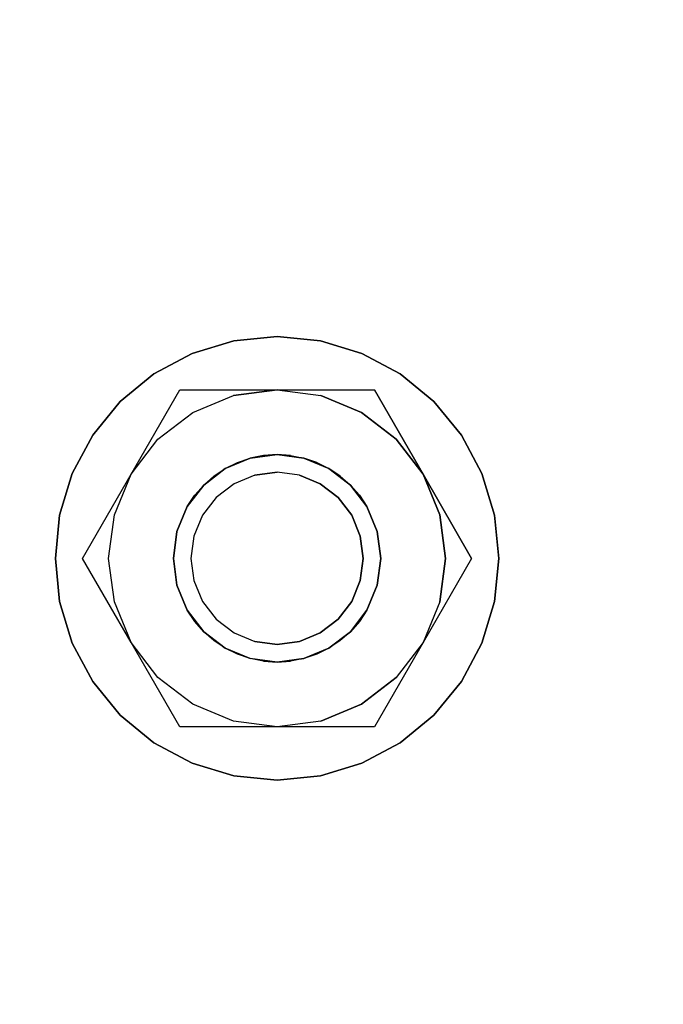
# Model space of a CAD drawing. Extents: x -805 to 3526, y -961 to 1039.
# Tile 381 of 475: x 1260.0311 to 1260.0559, y 39.5226 to 39.5606. Entities that reach past the tile are written whole.
import ezdxf

# ---------------------------------------------------------------- set-up
doc = ezdxf.new("R2010")
doc.units = 0
doc.layers.get('0').update_dxf_attribs({"color": 251})
for name, color, linetype in [('TTK-P-Aufzug', 251, 'Continuous'), ('TTK-P-Bahnsteig', 12, 'Continuous'), ('TTK-P-Verm', 251, 'Continuous')]:
    doc.layers.add(name, color=color, linetype=linetype)
doc.layers.add('TTK-P-Treppe unten', color=12, linetype='Continuous', lineweight=25)
doc.styles.add('AKG DIN 6776', font='AKG_DIN67.TTF')
doc.dimstyles.new('TTK', dxfattribs={"dimtxt": 2.5, "dimasz": 2.5, "dimexe": 3.5, "dimexo": 0.1, "dimgap": 1, "dimtad": 1, "dimzin": 0, "dimtxsty": 'AKG DIN 6776', "dimblk": 'OBLIQUE', "dimcen": -0.09, "dimdle": 3, "dimclrd": 256, "dimclre": 256, "dimclrt": 256, "dimadec": 3, "dimazin": 0, "dimtfac": 1, "dimtofl": 0, "dimtmove": 0, "dimatfit": 3, "dimldrblk": 'OBLIQUE', "dimfxl": 7, "dimfxlon": 1, "dimtolj": 1, "dimtzin": 0, "dimlwd": -1, "dimlwe": -1, "dimarcsym": 0})

# ---------------------------------------------------------------- blocks, each defined once
blk = doc.blocks.new('_OBLIQUE')
at = {"color": 0, "linetype": 'ByBlock'}
blk.add_line((-0.5, -0.5), (0.5, 0.5), dxfattribs=at)
blk = doc.blocks.new('*D645')
at = {"layer": 'DEFPOINTS', "color": 0}
for p in [(1259.798085, 39.345554), (1259.498085, 36.033104), (1259.798085, 36.033104)]:
    blk.add_point(p, dxfattribs=at)
at = {"layer": 'TTK-P-Verm'}
for p, q in [((1259.498085, 38.645554), (1259.498085, 39.695554)), ((1259.798085, 38.645554), (1259.798085, 39.695554)), ((1259.198085, 39.345554), (1260.098085, 39.345554))]:
    blk.add_line(p, q, dxfattribs=at)
at = {"layer": 'TTK-P-Verm', "xscale": 0.25, "yscale": 0.25, "zscale": 0.25, "rotation": 180}
blk.add_blockref('_OBLIQUE', (1259.498085, 39.345554), dxfattribs=at)
at = {"layer": 'TTK-P-Verm', "xscale": 0.25, "yscale": 0.25, "zscale": 0.25}
blk.add_blockref('_OBLIQUE', (1259.798085, 39.345554), dxfattribs=at)
at = {"layer": 'TTK-P-Verm', "insert": (1259.648085, 39.58688), "char_height": 0.25, "attachment_point": 5, "style": 'AKG DIN 6776', "bg_fill": 3, "box_fill_scale": 1.1, "bg_fill_color": 256, "bg_fill_true_color": 13158600, "bg_fill_transparency": 0}
blk.add_mtext('\\A1;30', dxfattribs=at)
blk = doc.blocks.new('*D644')
at = {"layer": 'DEFPOINTS', "color": 0}
for p in [(1262.498085, 39.345554), (1259.798085, 39.284277), (1262.498085, 35.726621)]:
    blk.add_point(p, dxfattribs=at)
at = {"layer": 'TTK-P-Treppe unten'}
for p, q in [((1259.798085, 39.294277), (1259.798085, 39.695554)), ((1262.498085, 38.645554), (1262.498085, 39.695554)), ((1259.498085, 39.345554), (1262.798085, 39.345554))]:
    blk.add_line(p, q, dxfattribs=at)
at = {"layer": 'TTK-P-Treppe unten', "xscale": 0.25, "yscale": 0.25, "zscale": 0.25, "rotation": 180}
blk.add_blockref('_OBLIQUE', (1259.798085, 39.345554), dxfattribs=at)
at = {"layer": 'TTK-P-Treppe unten', "xscale": 0.25, "yscale": 0.25, "zscale": 0.25}
blk.add_blockref('_OBLIQUE', (1262.498085, 39.345554), dxfattribs=at)
at = {"layer": 'TTK-P-Treppe unten', "insert": (1261.148085, 39.589434), "char_height": 0.25, "attachment_point": 5, "style": 'AKG DIN 6776', "bg_fill": 3, "box_fill_scale": 1.1, "bg_fill_color": 256, "bg_fill_true_color": 13158600, "bg_fill_transparency": 0}
blk.add_mtext('\\A1;2,70', dxfattribs=at)

msp = doc.modelspace()

# ---------------------------------------------------------------- linework, layer by layer
at = {"layer": 'TTK-P-Aufzug', "color": 251}
for p, q in [((1260.03937, 39.54822), (1260.041039, 39.548385)), ((1260.041039, 39.548385), (1260.03937, 39.54822)), ((1260.041039, 39.548385), (1260.042708, 39.54822)), ((1260.042708, 39.54822), (1260.041039, 39.548385)), ((1260.03937, 39.54822), (1260.037765, 39.547733)), ((1260.037765, 39.547733), (1260.03937, 39.54822)), ((1260.042708, 39.54822), (1260.044313, 39.547733)), ((1260.044313, 39.547733), (1260.042708, 39.54822)), ((1260.037765, 39.547733), (1260.036286, 39.546943)), ((1260.036286, 39.546943), (1260.037765, 39.547733)), ((1260.044313, 39.547733), (1260.045792, 39.546943)), ((1260.045792, 39.546943), (1260.044313, 39.547733)), ((1260.036286, 39.546943), (1260.034989, 39.545879)), ((1260.034989, 39.545879), (1260.036286, 39.546943)), ((1260.045792, 39.546943), (1260.047088, 39.545879)), ((1260.047088, 39.545879), (1260.045792, 39.546943)), ((1260.03541, 39.543079), (1260.037286, 39.546329)), ((1260.03541, 39.543079), (1260.037286, 39.546329)), ((1260.037286, 39.546329), (1260.041039, 39.546329)), ((1260.037286, 39.546329), (1260.041039, 39.546329)), ((1260.037789, 39.545459), (1260.039356, 39.546108)), ((1260.037789, 39.545459), (1260.039356, 39.546108)), ((1260.041039, 39.546329), (1260.039356, 39.546108)), ((1260.039356, 39.546108), (1260.041039, 39.546329)), ((1260.041039, 39.546329), (1260.042721, 39.546108)), ((1260.041039, 39.546329), (1260.044792, 39.546329)), ((1260.041039, 39.546329), (1260.042721, 39.546108)), ((1260.041039, 39.546329), (1260.044792, 39.546329)), ((1260.042721, 39.546108), (1260.044289, 39.545459)), ((1260.044289, 39.545459), (1260.042721, 39.546108)), ((1260.046668, 39.543079), (1260.044792, 39.546329)), ((1260.044792, 39.546329), (1260.046668, 39.543079)), ((1260.034989, 39.545879), (1260.033925, 39.544582)), ((1260.033925, 39.544582), (1260.034989, 39.545879)), ((1260.047088, 39.545879), (1260.048152, 39.544582)), ((1260.048152, 39.544582), (1260.047088, 39.545879)), ((1260.036443, 39.544426), (1260.037789, 39.545459)), ((1260.036443, 39.544426), (1260.037789, 39.545459)), ((1260.044289, 39.545459), (1260.045635, 39.544426)), ((1260.045635, 39.544426), (1260.044289, 39.545459)), ((1260.033925, 39.544582), (1260.033135, 39.543103)), ((1260.033135, 39.543103), (1260.033925, 39.544582)), ((1260.048152, 39.544582), (1260.048943, 39.543103)), ((1260.048943, 39.543103), (1260.048152, 39.544582)), ((1260.03541, 39.543079), (1260.036443, 39.544426)), ((1260.03541, 39.543079), (1260.036443, 39.544426)), ((1260.045635, 39.544426), (1260.046668, 39.543079)), ((1260.046668, 39.543079), (1260.045635, 39.544426)), ((1260.041039, 39.543829), (1260.040003, 39.543693)), ((1260.040003, 39.543693), (1260.041039, 39.543829)), ((1260.040003, 39.543693), (1260.040517, 39.543795)), ((1260.040517, 39.543795), (1260.040003, 39.543693)), ((1260.040003, 39.543693), (1260.040517, 39.543795)), ((1260.040517, 39.543795), (1260.041039, 39.543829)), ((1260.041039, 39.543829), (1260.040517, 39.543795)), ((1260.040517, 39.543795), (1260.041039, 39.543829)), ((1260.042074, 39.543693), (1260.041039, 39.543829)), ((1260.041039, 39.543829), (1260.042074, 39.543693)), ((1260.041039, 39.543829), (1260.041561, 39.543795)), ((1260.041561, 39.543795), (1260.041039, 39.543829)), ((1260.041039, 39.543829), (1260.041561, 39.543795)), ((1260.041561, 39.543795), (1260.042074, 39.543693)), ((1260.041561, 39.543795), (1260.042074, 39.543693)), ((1260.041561, 39.543795), (1260.042074, 39.543693)), ((1260.039039, 39.543294), (1260.040003, 39.543693)), ((1260.040003, 39.543693), (1260.039039, 39.543294)), ((1260.039039, 39.543294), (1260.039508, 39.543525)), ((1260.039039, 39.543294), (1260.039508, 39.543525)), ((1260.039039, 39.543294), (1260.039508, 39.543525)), ((1260.039508, 39.543525), (1260.040003, 39.543693)), ((1260.039508, 39.543525), (1260.040003, 39.543693)), ((1260.039508, 39.543525), (1260.040003, 39.543693)), ((1260.043039, 39.543294), (1260.042074, 39.543693)), ((1260.042569, 39.543525), (1260.042074, 39.543693)), ((1260.042074, 39.543693), (1260.043039, 39.543294)), ((1260.042074, 39.543693), (1260.042569, 39.543525)), ((1260.042074, 39.543693), (1260.042569, 39.543525)), ((1260.042569, 39.543525), (1260.043039, 39.543294)), ((1260.042569, 39.543525), (1260.043039, 39.543294)), ((1260.042569, 39.543525), (1260.043039, 39.543294)), ((1260.033135, 39.543103), (1260.032648, 39.541498)), ((1260.032648, 39.541498), (1260.033135, 39.543103)), ((1260.033533, 39.539829), (1260.03541, 39.543079)), ((1260.033533, 39.539829), (1260.03541, 39.543079)), ((1260.03476, 39.541512), (1260.03541, 39.543079)), ((1260.03476, 39.541512), (1260.03541, 39.543079)), ((1260.03821, 39.542658), (1260.039039, 39.543294)), ((1260.039039, 39.543294), (1260.03821, 39.542658)), ((1260.03821, 39.542658), (1260.038604, 39.543003)), ((1260.03821, 39.542658), (1260.038604, 39.543003)), ((1260.03821, 39.542658), (1260.038604, 39.543003)), ((1260.038604, 39.543003), (1260.039039, 39.543294)), ((1260.040179, 39.54304), (1260.039377, 39.542708)), ((1260.040179, 39.54304), (1260.039377, 39.542708)), ((1260.040179, 39.54304), (1260.041039, 39.543153)), ((1260.041039, 39.543153), (1260.040179, 39.54304)), ((1260.041899, 39.54304), (1260.041039, 39.543153)), ((1260.041899, 39.54304), (1260.041039, 39.543153)), ((1260.041899, 39.54304), (1260.042701, 39.542708)), ((1260.042701, 39.542708), (1260.041899, 39.54304)), ((1260.043867, 39.542658), (1260.043039, 39.543294)), ((1260.043474, 39.543003), (1260.043039, 39.543294)), ((1260.043039, 39.543294), (1260.043867, 39.542658)), ((1260.043039, 39.543294), (1260.043474, 39.543003)), ((1260.043039, 39.543294), (1260.043474, 39.543003)), ((1260.043474, 39.543003), (1260.043867, 39.542658)), ((1260.043474, 39.543003), (1260.043867, 39.542658)), ((1260.043474, 39.543003), (1260.043867, 39.542658)), ((1260.046668, 39.543079), (1260.047317, 39.541512)), ((1260.048544, 39.539829), (1260.046668, 39.543079)), ((1260.047317, 39.541512), (1260.046668, 39.543079)), ((1260.046668, 39.543079), (1260.048544, 39.539829)), ((1260.048943, 39.543103), (1260.04943, 39.541498)), ((1260.04943, 39.541498), (1260.048943, 39.543103)), ((1260.037575, 39.541829), (1260.03821, 39.542658)), ((1260.03821, 39.542658), (1260.037575, 39.541829)), ((1260.037865, 39.542264), (1260.03821, 39.542658)), ((1260.037865, 39.542264), (1260.03821, 39.542658)), ((1260.037865, 39.542264), (1260.03821, 39.542658)), ((1260.039377, 39.542708), (1260.038689, 39.542179)), ((1260.039377, 39.542708), (1260.038689, 39.542179)), ((1260.042701, 39.542708), (1260.043389, 39.542179)), ((1260.043389, 39.542179), (1260.042701, 39.542708)), ((1260.044503, 39.541829), (1260.043867, 39.542658)), ((1260.044212, 39.542264), (1260.043867, 39.542658)), ((1260.043867, 39.542658), (1260.044503, 39.541829)), ((1260.043867, 39.542658), (1260.044212, 39.542264)), ((1260.043867, 39.542658), (1260.044212, 39.542264)), ((1260.037575, 39.541829), (1260.037865, 39.542264)), ((1260.037575, 39.541829), (1260.037856, 39.542251)), ((1260.037575, 39.541829), (1260.037856, 39.542251)), ((1260.044212, 39.542264), (1260.044503, 39.541829)), ((1260.044221, 39.542251), (1260.044503, 39.541829)), ((1260.044221, 39.542251), (1260.044503, 39.541829)), ((1260.038689, 39.542179), (1260.038161, 39.541491)), ((1260.038689, 39.542179), (1260.038161, 39.541491)), ((1260.043389, 39.542179), (1260.043917, 39.541491)), ((1260.043917, 39.541491), (1260.043389, 39.542179)), ((1260.032648, 39.541498), (1260.032484, 39.539829)), ((1260.032484, 39.539829), (1260.032648, 39.541498)), ((1260.034539, 39.539829), (1260.03476, 39.541512)), ((1260.034539, 39.539829), (1260.03476, 39.541512)), ((1260.037175, 39.540865), (1260.037575, 39.541829)), ((1260.037575, 39.541829), (1260.037175, 39.540865)), ((1260.038161, 39.541491), (1260.037829, 39.54069)), ((1260.038161, 39.541491), (1260.037829, 39.54069)), ((1260.043917, 39.541491), (1260.044249, 39.54069)), ((1260.044249, 39.54069), (1260.043917, 39.541491)), ((1260.044902, 39.540865), (1260.044503, 39.541829)), ((1260.044503, 39.541829), (1260.044902, 39.540865)), ((1260.047317, 39.541512), (1260.047539, 39.539829)), ((1260.047539, 39.539829), (1260.047317, 39.541512)), ((1260.04943, 39.541498), (1260.049594, 39.539829)), ((1260.049594, 39.539829), (1260.04943, 39.541498)), ((1260.037039, 39.539829), (1260.037175, 39.540865)), ((1260.037175, 39.540865), (1260.037039, 39.539829)), ((1260.045039, 39.539829), (1260.044902, 39.540865)), ((1260.044902, 39.540865), (1260.045039, 39.539829)), ((1260.037829, 39.54069), (1260.037715, 39.539829)), ((1260.037829, 39.54069), (1260.037715, 39.539829)), ((1260.044249, 39.54069), (1260.044362, 39.539829)), ((1260.044362, 39.539829), (1260.044249, 39.54069)), ((1260.032484, 39.539829), (1260.032648, 39.53816)), ((1260.032648, 39.53816), (1260.032484, 39.539829)), ((1260.03541, 39.536579), (1260.033533, 39.539829)), ((1260.03541, 39.536579), (1260.033533, 39.539829)), ((1260.03476, 39.538147), (1260.034539, 39.539829)), ((1260.03476, 39.538147), (1260.034539, 39.539829)), ((1260.037175, 39.538794), (1260.037039, 39.539829)), ((1260.037039, 39.539829), (1260.037175, 39.538794)), ((1260.037715, 39.539829), (1260.037829, 39.538969)), ((1260.037715, 39.539829), (1260.037829, 39.538969)), ((1260.044362, 39.539829), (1260.044249, 39.538969)), ((1260.044249, 39.538969), (1260.044362, 39.539829)), ((1260.044902, 39.538794), (1260.045039, 39.539829)), ((1260.045039, 39.539829), (1260.044902, 39.538794)), ((1260.048544, 39.539829), (1260.046668, 39.536579)), ((1260.048544, 39.539829), (1260.046668, 39.536579)), ((1260.047539, 39.539829), (1260.047317, 39.538147)), ((1260.047317, 39.538147), (1260.047539, 39.539829)), ((1260.049594, 39.539829), (1260.04943, 39.53816)), ((1260.04943, 39.53816), (1260.049594, 39.539829)), ((1260.037829, 39.538969), (1260.038161, 39.538168)), ((1260.037829, 39.538969), (1260.038161, 39.538168)), ((1260.044249, 39.538969), (1260.043917, 39.538168)), ((1260.043917, 39.538168), (1260.044249, 39.538969)), ((1260.037575, 39.537829), (1260.037175, 39.538794)), ((1260.037175, 39.538794), (1260.037575, 39.537829)), ((1260.044503, 39.537829), (1260.044902, 39.538794)), ((1260.044902, 39.538794), (1260.044503, 39.537829)), ((1260.032648, 39.53816), (1260.033135, 39.536555)), ((1260.033135, 39.536555), (1260.032648, 39.53816)), ((1260.03541, 39.536579), (1260.03476, 39.538147)), ((1260.03541, 39.536579), (1260.03476, 39.538147)), ((1260.038161, 39.538168), (1260.038689, 39.537479)), ((1260.038161, 39.538168), (1260.038689, 39.537479)), ((1260.043917, 39.538168), (1260.043389, 39.537479)), ((1260.043389, 39.537479), (1260.043917, 39.538168)), ((1260.047317, 39.538147), (1260.046668, 39.536579)), ((1260.047317, 39.538147), (1260.046668, 39.536579)), ((1260.04943, 39.53816), (1260.048943, 39.536555)), ((1260.048943, 39.536555), (1260.04943, 39.53816)), ((1260.03821, 39.537001), (1260.037575, 39.537829)), ((1260.037865, 39.537394), (1260.037575, 39.537829)), ((1260.037865, 39.537394), (1260.037575, 39.537829)), ((1260.037575, 39.537829), (1260.03821, 39.537001)), ((1260.037865, 39.537394), (1260.037575, 39.537829)), ((1260.043867, 39.537001), (1260.044503, 39.537829)), ((1260.044503, 39.537829), (1260.043867, 39.537001)), ((1260.044503, 39.537829), (1260.044212, 39.537394)), ((1260.044503, 39.537829), (1260.044212, 39.537394)), ((1260.044503, 39.537829), (1260.044212, 39.537394)), ((1260.03821, 39.537001), (1260.037865, 39.537394)), ((1260.03821, 39.537001), (1260.037865, 39.537394)), ((1260.03821, 39.537001), (1260.037865, 39.537394)), ((1260.038689, 39.537479), (1260.039377, 39.536951)), ((1260.038689, 39.537479), (1260.039377, 39.536951)), ((1260.043389, 39.537479), (1260.042701, 39.536951)), ((1260.042701, 39.536951), (1260.043389, 39.537479)), ((1260.044212, 39.537394), (1260.043867, 39.537001)), ((1260.044212, 39.537394), (1260.043867, 39.537001)), ((1260.044212, 39.537394), (1260.043867, 39.537001)), ((1260.039039, 39.536365), (1260.03821, 39.537001)), ((1260.038604, 39.536656), (1260.03821, 39.537001)), ((1260.038604, 39.536656), (1260.03821, 39.537001)), ((1260.03821, 39.537001), (1260.039039, 39.536365)), ((1260.038604, 39.536656), (1260.03821, 39.537001)), ((1260.039377, 39.536951), (1260.040179, 39.536619)), ((1260.039377, 39.536951), (1260.040179, 39.536619)), ((1260.042701, 39.536951), (1260.041899, 39.536619)), ((1260.041899, 39.536619), (1260.042701, 39.536951)), ((1260.043039, 39.536365), (1260.043867, 39.537001)), ((1260.043867, 39.537001), (1260.043039, 39.536365)), ((1260.043867, 39.537001), (1260.043474, 39.536656)), ((1260.043867, 39.537001), (1260.043474, 39.536656)), ((1260.043867, 39.537001), (1260.043474, 39.536656)), ((1260.033135, 39.536555), (1260.033925, 39.535076)), ((1260.033925, 39.535076), (1260.033135, 39.536555)), ((1260.036443, 39.535233), (1260.03541, 39.536579)), ((1260.037286, 39.533329), (1260.03541, 39.536579)), ((1260.036443, 39.535233), (1260.03541, 39.536579)), ((1260.037286, 39.533329), (1260.03541, 39.536579)), ((1260.039039, 39.536365), (1260.038604, 39.536656)), ((1260.040179, 39.536619), (1260.041039, 39.536506)), ((1260.041039, 39.536506), (1260.040179, 39.536619)), ((1260.041899, 39.536619), (1260.041039, 39.536506)), ((1260.041039, 39.536506), (1260.041899, 39.536619)), ((1260.043474, 39.536656), (1260.043039, 39.536365)), ((1260.043474, 39.536656), (1260.043039, 39.536365)), ((1260.043474, 39.536656), (1260.043039, 39.536365)), ((1260.046668, 39.536579), (1260.044792, 39.533329)), ((1260.046668, 39.536579), (1260.044792, 39.533329)), ((1260.046668, 39.536579), (1260.045635, 39.535233)), ((1260.046668, 39.536579), (1260.045635, 39.535233)), ((1260.048943, 39.536555), (1260.048152, 39.535076)), ((1260.048152, 39.535076), (1260.048943, 39.536555)), ((1260.040003, 39.535966), (1260.039039, 39.536365)), ((1260.039508, 39.536134), (1260.039039, 39.536365)), ((1260.039508, 39.536134), (1260.039039, 39.536365)), ((1260.039039, 39.536365), (1260.040003, 39.535966)), ((1260.039508, 39.536134), (1260.039039, 39.536365)), ((1260.042074, 39.535966), (1260.043039, 39.536365)), ((1260.043039, 39.536365), (1260.042074, 39.535966)), ((1260.043039, 39.536365), (1260.042569, 39.536134)), ((1260.043039, 39.536365), (1260.042569, 39.536134)), ((1260.043039, 39.536365), (1260.042569, 39.536134)), ((1260.040003, 39.535966), (1260.039508, 39.536134)), ((1260.040003, 39.535966), (1260.039508, 39.536134)), ((1260.040003, 39.535966), (1260.039508, 39.536134)), ((1260.041039, 39.535829), (1260.040003, 39.535966)), ((1260.041039, 39.535829), (1260.040003, 39.535966)), ((1260.040517, 39.535864), (1260.040003, 39.535966)), ((1260.040517, 39.535864), (1260.040003, 39.535966)), ((1260.040517, 39.535864), (1260.040003, 39.535966)), ((1260.040517, 39.535864), (1260.041039, 39.535829)), ((1260.041039, 39.535829), (1260.040517, 39.535864)), ((1260.041039, 39.535829), (1260.040517, 39.535864)), ((1260.042074, 39.535966), (1260.041039, 39.535829)), ((1260.041039, 39.535829), (1260.042074, 39.535966)), ((1260.041039, 39.535829), (1260.041561, 39.535864)), ((1260.041561, 39.535864), (1260.041039, 39.535829)), ((1260.041039, 39.535829), (1260.041561, 39.535864)), ((1260.042074, 39.535966), (1260.041561, 39.535864)), ((1260.042074, 39.535966), (1260.041561, 39.535864)), ((1260.042074, 39.535966), (1260.041561, 39.535864)), ((1260.042569, 39.536134), (1260.042074, 39.535966)), ((1260.042569, 39.536134), (1260.042074, 39.535966)), ((1260.042569, 39.536134), (1260.042074, 39.535966)), ((1260.033925, 39.535076), (1260.034989, 39.53378)), ((1260.034989, 39.53378), (1260.033925, 39.535076)), ((1260.037789, 39.5342), (1260.036443, 39.535233)), ((1260.037789, 39.5342), (1260.036443, 39.535233)), ((1260.045635, 39.535233), (1260.044289, 39.5342)), ((1260.044289, 39.5342), (1260.045635, 39.535233)), ((1260.048152, 39.535076), (1260.047088, 39.53378)), ((1260.047088, 39.53378), (1260.048152, 39.535076)), ((1260.039356, 39.533551), (1260.037789, 39.5342)), ((1260.039356, 39.533551), (1260.037789, 39.5342)), ((1260.044289, 39.5342), (1260.042721, 39.533551)), ((1260.042721, 39.533551), (1260.044289, 39.5342)), ((1260.034989, 39.53378), (1260.036286, 39.532716)), ((1260.036286, 39.532716), (1260.034989, 39.53378)), ((1260.041039, 39.533329), (1260.039356, 39.533551)), ((1260.041039, 39.533329), (1260.039356, 39.533551)), ((1260.042721, 39.533551), (1260.041039, 39.533329)), ((1260.042721, 39.533551), (1260.041039, 39.533329)), ((1260.047088, 39.53378), (1260.045792, 39.532716)), ((1260.045792, 39.532716), (1260.047088, 39.53378)), ((1260.041039, 39.533329), (1260.037286, 39.533329)), ((1260.041039, 39.533329), (1260.037286, 39.533329)), ((1260.044792, 39.533329), (1260.041039, 39.533329)), ((1260.044792, 39.533329), (1260.041039, 39.533329)), ((1260.036286, 39.532716), (1260.037765, 39.531925)), ((1260.037765, 39.531925), (1260.036286, 39.532716)), ((1260.045792, 39.532716), (1260.044313, 39.531925)), ((1260.044313, 39.531925), (1260.045792, 39.532716)), ((1260.037765, 39.531925), (1260.03937, 39.531439)), ((1260.03937, 39.531439), (1260.037765, 39.531925)), ((1260.044313, 39.531925), (1260.042708, 39.531439)), ((1260.042708, 39.531439), (1260.044313, 39.531925)), ((1260.03937, 39.531439), (1260.041039, 39.531274)), ((1260.041039, 39.531274), (1260.03937, 39.531439)), ((1260.041039, 39.531274), (1260.042708, 39.531439)), ((1260.042708, 39.531439), (1260.041039, 39.531274))]:
    msp.add_line(p, q, dxfattribs=at)

# ---------------------------------------------------------------- next in the draw order: dimensions: what is measured, and where the dimension line sits
at = {"layer": 'TTK-P-Verm', "color": 251}
dim = msp.add_linear_dim(base=(1259.798085, 39.345554), p1=(1259.498085, 36.033104), p2=(1259.798085, 36.033104), dimstyle='TTK', override={"dimscale": 0, "dimdec": 0, "dimlfac": 100, "dimtmove": 2, "dimtfill": 1}, dxfattribs=at)
dim.commit()
dim.dimension.update_dxf_attribs({"geometry": '*D645', "text_midpoint": (1259.648085, 39.58688), "dimtype": 160})

# ---------------------------------------------------------------- next in the draw order: dimensions: what is measured, and where the dimension line sits
at = {"layer": 'TTK-P-Treppe unten', "color": 251}
dim = msp.add_linear_dim(base=(1262.498085, 39.345554), p1=(1259.798085, 39.284277), p2=(1262.498085, 35.726621), dimstyle='TTK', override={"dimscale": 0, "dimtmove": 0, "dimtfill": 1}, dxfattribs=at)
dim.commit()
dim.dimension.update_dxf_attribs({"geometry": '*D644', "text_midpoint": (1261.148085, 39.345554), "dimtype": 160})

# ---------------------------------------------------------------- next in the draw order: linework, layer by layer
at = {"layer": 'TTK-P-Bahnsteig', "color": 251}
msp.add_circle((473.785115, 39.132246), 1000, dxfattribs=at)

doc.saveas('drawing.dxf')
